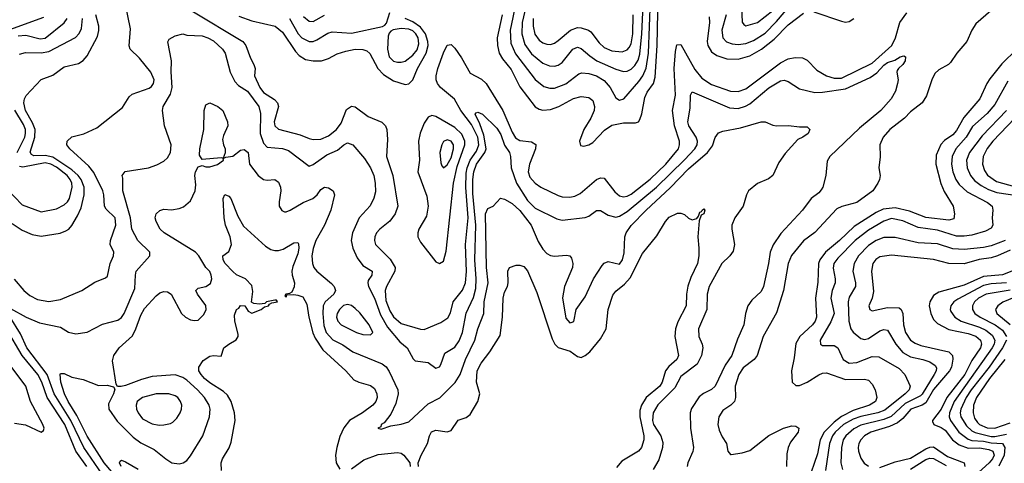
# Model space of a CAD drawing. Header units: inches. Extents: x 501365 to 657855, y 482276 to 547543.
# Tile 383 of 656: x 581798 to 586939, y 504167 to 506484. Entities that reach past the tile are written whole.
import ezdxf

# ---------------------------------------------------------------- set-up
doc = ezdxf.new("R2010")
doc.units = ezdxf.units.IN
doc.header["$MEASUREMENT"] = 0
doc.layers.add('A5580', color=7, linetype='Continuous')

msp = doc.modelspace()

# ---------------------------------------------------------------- linework, layer by layer
at = {"layer": 'A5580', "color": 5}
for points, elevation in [([(584316.9, 506510), (584291.5, 506390), (584292.7, 506350), (584301.8, 506310), (584319.5, 506279.5), (584363.6, 506223.6), (584410, 506133.1), (584489.3, 506029.3), (584510, 506016.8), (584530, 506011.7), (584570, 506015.2), (584613.8, 506030), (584690, 506072.7), (584730, 506083.6), (584770, 506077.6), (584790, 506062), (584800.1, 506030), (584796.8, 506010), (584779.6, 505970), (584743.7, 505910), (584720.9, 505850), (584727, 505827), (584743.9, 505823.9), (584770, 505830.1), (584790, 505842.9), (584852.3, 505907.7), (584890, 505933.8), (584950, 505946.2), (585014.3, 505945.7), (585028.9, 505951.1), (585036.7, 505963.3), (585047.2, 505992.8), (585061.7, 506078.3), (585075, 506105), (585108, 506150), (585116.9, 506183.1), (585125.8, 506350), (585131, 506610)], 2120), ([(584449.8, 506590), (584421.7, 506470), (584419.3, 506410), (584434.7, 506354.7), (584470, 506306), (584530, 506256.9), (584563.6, 506243.6), (584590, 506241.5), (584610, 506246.5), (584630, 506260.1), (584686.3, 506330), (584710, 506340.8), (584730, 506333.5), (584774.7, 506294.7), (584811.8, 506270), (584910, 506225.1), (584950, 506213.2), (584970, 506214.7), (584990, 506225.6), (585010, 506245.1), (585027.2, 506272.8), (585036, 506304), (585046.2, 506410), (585056.2, 506636.2)], 2160), ([(581768.7, 505128.7), (581818.5, 505070), (581850, 505043.5), (581890, 505022.1), (581950, 505012.2), (582010, 505023), (582122.9, 505070), (582190, 505112.7), (582245.1, 505134.9), (582255.8, 505144.2), (582270.6, 505210), (582287.6, 505250), (582289.8, 505270), (582270.6, 505310.6), (582271.7, 505330), (582299.3, 505410), (582296.3, 505450), (582250, 505493.7), (582239.9, 505510), (582237.2, 505570), (582232, 505590), (582185.5, 505685.5), (582159.5, 505719.5), (582059.9, 505810), (582044.1, 505830), (582044.8, 505850), (582070, 505871.6), (582132.5, 505887.5), (582200.1, 505919.9), (582334.1, 506025.9), (582370, 506080.9), (582384.6, 506095.4), (582473, 506127), (582485.2, 506134.8), (582496.1, 506150), (582500.2, 506170), (582483.3, 506210), (582423.4, 506283.4), (582375, 506330), (582370, 506347.6), (582375.5, 506435.5), (582348, 506572)], 2080), ([(584388.9, 506570), (584358.9, 506430), (584361.9, 506361.9), (584386.6, 506306.6), (584490, 506172.1), (584535.5, 506135.5), (584565.9, 506125.9), (584590, 506126), (584650, 506149), (584718.1, 506201.9), (584732.9, 506207.1), (584770, 506203.8), (584810.1, 506190.1), (584850, 506166.9), (584881.8, 506130), (584910, 506075.2), (584930, 506063.2), (584952.8, 506070), (585030, 506161.5), (585051.9, 506190), (585069, 506231), (585081.4, 506310), (585091.7, 506590)], 2140), ([(585486.5, 506510), (585463.8, 506430), (585470.1, 506390.1), (585488.9, 506368.9), (585517.4, 506357.4), (585550, 506354), (585590, 506359.5), (585630, 506374.8), (585690, 506414.3), (585750, 506474.7), (585830, 506569.3)], 2140), ([(581758.8, 505418.8), (581810, 505385.3), (581862.2, 505362.2), (581910, 505353.4), (582008.9, 505368.9), (582039.4, 505380.6), (582054, 505390), (582070, 505409.2), (582100, 505460), (582118.4, 505501.6), (582135.1, 505570), (582133.6, 505610), (582117.9, 505650), (582103.4, 505670), (582070, 505700.7), (581970, 505766.1), (581930, 505774.8), (581872.2, 505772.2), (581860.1, 505780.1), (581853, 505793), (581876.9, 505870), (581878, 505910), (581865.3, 505945.3), (581828.7, 506010), (581819.1, 506050), (581822.3, 506070), (581832, 506088), (581910, 506171.6), (581970, 506193.7), (582030, 506237.7), (582104, 506256), (582130, 506271.1), (582150, 506294.7), (582204, 506396), (582211.5, 506428.5), (582210.4, 506449.6), (582196.1, 506510)], 2120), ([(582696.8, 506530), (582963.4, 506370), (582979.1, 506350), (583003.6, 506283.6), (583021, 506250), (583027.2, 506230), (583024.7, 506190), (583051.5, 506130), (583070, 506104.3), (583127.5, 506067.5), (583143.7, 506050), (583148.5, 506030), (583126.3, 505950), (583130.2, 505930), (583150, 505913.1), (583262.7, 505882.7), (583310, 505863), (583330, 505858.5), (583370, 505860.8), (583410, 505877.7), (583452.7, 505910), (583476.8, 505943.2), (583505, 506015), (583530, 506032.9), (583550, 506029.4), (583617.9, 505977.9), (583688.1, 505948.1), (583707.5, 505930), (583714.4, 505910), (583718, 505858), (583712.5, 505770), (583746.2, 505670), (583772.1, 505510), (583757.9, 505470), (583730, 505431.3), (583678.6, 505390), (583660.8, 505370), (583651.9, 505350), (583650.1, 505330), (583656.1, 505310), (583732.9, 505232.9), (583757.8, 505190), (583757.5, 505170), (583712.8, 505090), (583706.1, 505070), (583710, 505018), (583730, 504963.6), (583750, 504932.2), (583790, 504897.7), (583890, 504867), (583910, 504865.7), (583997.6, 504902.4), (584032.9, 504927.1), (584047.9, 504952.1), (584061.7, 505010), (584110, 505071.5), (584126.2, 505110), (584130.9, 505169.1), (584125.3, 505310), (584138.8, 505450), (584127.3, 505607.3), (584130, 505682), (584134.7, 505710), (584149.9, 505749.9), (584182.6, 505797.4), (584194.7, 505830), (584189.7, 505870), (584157.4, 505937.4), (584101.8, 506010), (584068.6, 506068.6), (583995.1, 506130), (583979.3, 506150), (583972.7, 506170), (583972.1, 506190), (583980.8, 506230), (584010, 506310.2), (584030, 506350.2), (584050, 506354.4), (584070, 506334.9), (584105.4, 506285.4), (584150, 506205.2), (584210, 506174), (584233.9, 506150), (584320.4, 506010), (584370, 505895.9), (584387.6, 505867.6), (584410, 505853.8), (584470, 505846.6), (584493, 505833), (584491.3, 505810), (584459.5, 505730), (584452.9, 505690), (584462.1, 505662.1), (584490, 505630.2), (584519, 505610), (584610, 505565.8), (584630, 505559.2), (584670, 505556.8), (584697.5, 505562.5), (584724, 505576), (584810, 505649.4), (584830, 505658.6), (584850, 505657.2), (584905.2, 505585.2), (584930, 505564.3), (584950, 505559.3), (584970, 505562.8), (584990, 505573.3), (585090, 505651.3), (585171.5, 505730), (585237.4, 505810), (585243.9, 505830), (585244, 505850), (585216.8, 505930), (585206.4, 506010), (585222.9, 506090), (585216, 506230), (585221.6, 506318.5), (585230, 506353.2), (585250, 506354.5), (585323.3, 506223.3), (585359.3, 506179.3), (585410, 506145.2), (585510, 506110.1), (585550, 506108.8), (585590, 506123.1), (585770, 506258.1), (585810, 506279.4), (585847.2, 506287.2), (585885.5, 506285.5), (585910, 506273), (585961.2, 506221.2), (586011.6, 506190), (586050, 506179), (586090, 506178.5), (586250, 506257.5), (586351.6, 506350), (586370.7, 506390), (586393, 506470), (586430, 506520.6)], 2080), ([(583205.8, 506490), (583251.6, 506410), (583270.2, 506390), (583310, 506369.6), (583330, 506370.7), (583350, 506378.1), (583406.1, 506413.9), (583430, 506420.9), (583530, 506413.5), (583691.7, 506448.3), (583705.1, 506454.9), (583713.2, 506466.8), (583730, 506521.7)], 2140), ([(583280, 506500.1), (583310, 506476.6), (583330, 506475.3), (583390, 506507.8)], 2160), ([(584479.9, 506490), (584478.4, 506450), (584488.2, 506408.2), (584510, 506377.2), (584530, 506362.5), (584550, 506355.5), (584570, 506354.7), (584590, 506361), (584610, 506374.7), (584674.5, 506430), (584710, 506442.7), (584730, 506441.6), (584767.9, 506430), (584780.8, 506420.8), (584823, 506363), (584850, 506338.8), (584890, 506322.2), (584943, 506317), (584970, 506326.7), (584980.4, 506339.6), (584990, 506357.7), (585000.1, 506410), (585001.7, 506510)], 2180), ([(585398.7, 506498.7), (585399.9, 506470), (585388.3, 506370), (585391.7, 506350), (585410, 506315.9), (585437.4, 506297.4), (585490, 506279.9), (585550, 506277.7), (585610, 506296), (585670.6, 506329.4), (585738.4, 506381.6), (585810, 506457.2), (585890, 506518.9)], 2120), ([(586868.5, 506530), (586790, 506462), (586770.1, 506429.9), (586743.8, 506370), (586691.6, 506308.4), (586659.1, 506260.9), (586647.6, 506250), (586597.7, 506222.3), (586577.3, 506202.7), (586560.6, 506170), (586533.7, 506086.3), (586510, 506050.7), (586450, 506002.9), (586418.5, 505970), (586342.2, 505910), (586306, 505870), (586290.2, 505830), (586291.5, 505768.5), (586284.2, 505710), (586291.5, 505670), (586287.8, 505650), (586279.7, 505630), (586252.3, 505590), (586168.5, 505530), (586090.9, 505509.1), (586064.6, 505495.4), (585950, 505372.2), (585890, 505328.6), (585827.6, 505252.4), (585811.4, 505210), (585786.9, 505070), (585750, 504953.3), (585680.1, 504830), (585648.7, 504730), (585632.8, 504710), (585575, 504665), (585552.7, 504630), (585534.1, 504570), (585536.1, 504510), (585530.2, 504490), (585511.4, 504470), (585470, 504442.4), (585448.6, 504410), (585444, 504370), (585450, 504340.5), (585465.3, 504305.3), (585489, 504270), (585494.9, 504230), (585510, 504213.7), (585513.1, 504213.1), (585570, 504221.9), (585610, 504234.6), (585710, 504311.5), (585787.1, 504350), (585830, 504363), (585850, 504361.8), (585867.2, 504350), (585862.9, 504330), (585823.3, 504276.7), (585810.6, 504250), (585803.5, 504216.5), (585801.3, 504150)], 2080), ([(585567.7, 506550), (585571.1, 506471.1), (585578.6, 506458.5), (585590, 506452.7), (585650, 506469.1), (585730, 506531.9)], 2160), ([(585944.8, 506524.8), (586090, 506476.5), (586110, 506472), (586130, 506474), (586153, 506490)], 2120), ([(581687.6, 506412.4), (581923.5, 506496.5)], 2180), ([(581790, 506399), (581830, 506403.3), (581904.1, 506384.1), (581930, 506388.4), (582030, 506468.1), (582045, 506490)], 2160), ([(581796.6, 506303.4), (581827.3, 506312.7), (581910, 506311.1), (581950, 506317.9), (582089.2, 506390.8), (582108.2, 506411.8), (582121.3, 506438.7), (582126, 506490)], 2140), ([(582942.6, 506502.6), (583010, 506479), (583131.8, 506450), (583170, 506418.9), (583237.6, 506317.6), (583257.3, 506297.3), (583290, 506277), (583330, 506268.4), (583373.2, 506270), (583410, 506280.9), (583454.9, 506305.1), (583500.2, 506319.8), (583550, 506329.3), (583590, 506328.6), (583610, 506322.2), (583626.7, 506306.7), (583667.5, 506230), (583698, 506198), (583750, 506165.2), (583810, 506146.4), (583830, 506148.6), (583850.8, 506170), (583875.2, 506230), (583921, 506310), (583930, 506348.8), (583929.3, 506370), (583916, 506410), (583890, 506444.8), (583850, 506472.9), (583811, 506491)], 2120), ([(581750, 504974.9), (581830.9, 504930.9), (581900.6, 504900.6), (582010, 504877.7), (582051.8, 504851.8), (582090, 504842.6), (582150, 504851.6), (582230, 504894.5), (582310, 504914.5), (582330, 504929.3), (582343.4, 504950), (582399.1, 505080.9), (582401.9, 505150), (582406.6, 505170), (582477.6, 505250), (582477.2, 505270), (582415.2, 505330), (582383.9, 505390), (582376.1, 505450), (582335.8, 505590), (582337.1, 505657.1), (582332.7, 505670), (582348.4, 505691.6), (582470, 505711), (582514.6, 505725.4), (582550, 505744.9), (582570, 505761.7), (582585.8, 505790), (582588.1, 505830), (582553.6, 505930), (582543.1, 506010), (582547.2, 506030), (582585.4, 506094.6), (582593.7, 506130), (582588.9, 506211.1), (582590.8, 506269.2), (582571.1, 506368.9), (582578.3, 506381.7), (582610, 506399.5), (582650, 506410.4), (582670, 506403), (582750, 506400.4), (582780.7, 506390), (582810, 506373.4), (582856.1, 506330), (582870.2, 506310), (582896.4, 506210), (582920.5, 506160.5), (582940, 506140), (582987.7, 506110), (583047.2, 506030), (583054.4, 505994.4), (583053.7, 505890), (583070, 505839.7), (583090, 505818.3), (583170, 505810.6), (583200.9, 505800.9), (583310, 505719.7), (583330, 505727.1), (583401.9, 505778.1), (583457.6, 505802.4), (583490, 505831.3), (583510, 505840.5), (583536.9, 505830), (583599.1, 505759.1), (583630, 505710.3), (583647, 505670), (583654.4, 505630), (583655.7, 505584.3), (583647.3, 505552.7), (583627.7, 505512.3), (583570.7, 505450), (583535.1, 505370), (583527.9, 505330), (583537.2, 505290), (583560.7, 505240.6), (583590, 505199.6), (583638, 505170), (583636.1, 505150), (583617.7, 505122.3), (583615.3, 505110), (583619.3, 505090), (583650, 505030.2), (583681.9, 504941.9), (583718.2, 504878.2), (583782.1, 504802.1), (583821.3, 504770), (583852.4, 504712.4), (583862.8, 504702.7), (583930, 504694), (583970, 504663.8), (583990, 504670.2), (583997.4, 504682.6), (584017.3, 504742.7), (584070, 504773.6), (584092.8, 504807.3), (584109.3, 504850.7), (584129.3, 504950.7), (584166.8, 505033.2), (584179.5, 505080.5), (584182, 505130), (584173.8, 505230), (584180.2, 505410), (584163.5, 505576.5), (584163.4, 505650), (584168.6, 505690), (584183.3, 505730), (584226, 505790), (584233.6, 505810), (584221.8, 505881.8), (584200.9, 505940.9), (584176.2, 505990), (584181.6, 505998.4), (584190, 506001.3), (584215, 505990), (584290, 505917.8), (584310, 505883.6), (584329.1, 505829.1), (584354.8, 505790), (584361, 505770), (584364.4, 505710), (584392.3, 505630), (584450, 505539.8), (584490, 505500.4), (584603.3, 505443.3), (584630, 505437.7), (584749.9, 505450.1), (584770, 505457.5), (584810, 505487.2), (584830, 505487.5), (584870, 505463), (584910, 505453.4), (584930, 505458.3), (584970, 505482.9), (585123.5, 505610), (585270, 505751.9), (585323.5, 505810), (585334.7, 505830), (585337.4, 505850), (585329.9, 505870), (585291.3, 505930), (585287.4, 505950), (585298.6, 506021.4), (585300.2, 506090), (585310, 506107.6), (585503.8, 506023.8), (585550, 506020.3), (585588.2, 506031.8), (585610, 506044.6), (585710, 506127.7), (585770, 506164.2), (585790, 506167.4), (585810, 506161.3), (585870, 506123.8), (585950, 506103), (585990, 506104.7), (586110, 506123.6), (586238.1, 506181.9), (586274.2, 506205.8), (586310, 506246.2), (586330, 506260.5), (586367.7, 506272.3), (586396, 506290), (586414.8, 506294.8), (586424, 506290), (586421.1, 506270), (586410, 506249.4), (586386, 506230), (586380.5, 506219.5), (586377.3, 506210), (586384.4, 506170), (586381.3, 506150), (586370.3, 506110), (586349.1, 506070), (586294.2, 506010), (586183.2, 505916.8), (586028.9, 505770), (586014.2, 505745.8), (586006.8, 505670), (585991.3, 505610), (585983.8, 505596.2), (585970, 505579.8), (585930.1, 505549.9), (585886, 505490), (585773.1, 505366.9), (585731.6, 505308.4), (585716.4, 505270), (585708.2, 505210), (585681.7, 505090), (585670, 505064.8), (585620.1, 505019.9), (585600.2, 504990), (585587.1, 504950), (585579.7, 504890), (585545.4, 504814.6), (585516.8, 504730), (585481.1, 504678.9), (585430.1, 504569.9), (585410, 504552.6), (585367.8, 504532.2), (585346.1, 504514), (585306.7, 504453.3), (585299.2, 504430), (585301, 504350), (585315.5, 504250), (585312, 504228), (585286.5, 504170), (585283.9, 504150)], 2060), ([(587003.9, 506330), (586926.5, 506253.5), (586864.4, 506175.6), (586848.3, 506150), (586811.9, 506070), (586727.6, 505972.4), (586690, 505905), (586670, 505882.4), (586627, 505853), (586607.3, 505832.7), (586583.9, 505776.1), (586582, 505730), (586607.9, 505627.9), (586626.1, 505586.1), (586672.2, 505510), (586678.9, 505470), (586675.5, 505444.5), (586650, 505436.7), (586530, 505450.5), (586443.6, 505483.6), (586370, 505501.1), (586306, 505494), (586270, 505477.2), (586156, 505404), (586078.1, 505330), (586005, 505270), (585976.3, 505230), (585968.9, 505211.1), (585966.1, 505113.9), (585954, 505030), (585959.4, 504930), (585951.8, 504910), (585936.9, 504890), (585871.2, 504830), (585850, 504792.1), (585842, 504718), (585827.7, 504650), (585831.1, 504591.1), (585850, 504574), (585870, 504574.2), (585910, 504590.1), (585970, 504628.9), (585990, 504638.1), (586010, 504640.1), (586110, 504605), (586210, 504607), (586230, 504601.2), (586250, 504581.1), (586264.1, 504550), (586274.4, 504510), (586266.8, 504490), (586235.2, 504470), (586150, 504442.3), (586088.4, 504411.5), (586050, 504381.7), (585999.4, 504330), (585977.4, 504290), (585963, 504217), (585913.8, 504070)], 2120), ([(586957.5, 506162.5), (586890, 506041), (586850, 505994.9), (586774.1, 505925.9), (586740.9, 505870), (586685.6, 505810), (586666.8, 505770), (586664.2, 505730), (586670.1, 505690), (586686.7, 505650), (586703.3, 505623.3), (586745.5, 505585.5), (586851.4, 505530), (586875.2, 505510), (586879.7, 505490), (586875.9, 505450), (586880.2, 505410), (586870, 505395.8), (586840.4, 505379.6), (586770, 505359), (586730, 505352.8), (586690, 505352.6), (586590, 505384.5), (586490, 505398.9), (586410, 505432.7), (586350, 505445.2), (586310, 505432.3), (586230, 505384.7), (586161.3, 505330), (586070, 505239.3), (586049.6, 505210), (586045.9, 505185.9), (586056.9, 505130), (586056.1, 505110), (586040.3, 505070), (586034.3, 505030), (586051.5, 504950), (586034.2, 504905.8), (585977.2, 504810), (585978.7, 504790), (585990, 504782), (586050, 504782.4), (586070, 504770.9), (586097.8, 504710), (586130, 504690.7), (586170, 504694), (586250, 504725.4), (586283.4, 504723.4), (586390, 504661.8), (586419.2, 504630), (586447.9, 504570), (586443.2, 504550), (586421.9, 504530), (586314.7, 504445.3), (586278.5, 504430), (586190, 504411.6), (586150, 504398.2), (586099.9, 504370), (586056.2, 504330), (586041.3, 504310), (586027.1, 504270), (586005.9, 504130)], 2140), ([(581783.7, 505790), (581823.9, 505870), (581828.8, 505890), (581827.3, 505910), (581817, 505937), (581771.9, 506011.9)], 2140), ([(586950.8, 506010), (586822.9, 505877.1), (586757.3, 505790), (586742.3, 505750), (586744.9, 505710), (586762.1, 505670), (586784.2, 505644.2), (586817.7, 505617.7), (586856.7, 505596.7), (586901.1, 505581.1), (587030, 505562.3)], 2160), ([(582330, 504062.5), (582238.2, 504170), (582150, 504309), (582096.9, 504416.9), (582050.3, 504490), (582031.9, 504530), (582011.9, 504590), (582008.5, 504631.5), (582010, 504635.5), (582030, 504636.5), (582070, 504616.1), (582130, 504605.3), (582210, 504573.1), (582254.6, 504574.6), (582287.3, 504567.3), (582294.8, 504554.8), (582287.4, 504530), (582261.8, 504478.2), (582263, 504450), (582307.3, 504387.3), (582390, 504303.8), (582430, 504274.2), (582499.9, 504239.9), (582560.2, 504190), (582592.7, 504170), (582630, 504164), (582651.2, 504168.8), (582670, 504180.9), (582690, 504205.7), (582753.3, 504310), (582789.1, 504410), (582792.6, 504450), (582787.1, 504470), (582762.5, 504510), (582726.1, 504550), (582670, 504600.8), (582650, 504615), (582610, 504628.6), (582490, 504620.4), (582434.6, 504605.4), (582350, 504574.2), (582328.1, 504568.1), (582308.7, 504568.7), (582301.2, 504581.2), (582282, 504702), (582289.8, 504730), (582316.5, 504770), (582386.8, 504833.2), (582405, 504870), (582430, 504940.2), (582450, 504975.2), (582510, 505041.7), (582530, 505056.9), (582550, 505064.4), (582570, 505063.2), (582588.7, 505050), (582643.2, 504950), (582663.9, 504930), (582690, 504916.8), (582710, 504912.5), (582730, 504915.2), (582757.2, 504942.8), (582772.2, 504967.8), (582770, 504990.9), (582725.8, 505050), (582717.4, 505070), (582730, 505082.6), (582770, 505090.2), (582793.9, 505106.1), (582800.6, 505130), (582798.3, 505150), (582790, 505168.3), (582769.9, 505189.9), (582733.6, 505250), (582715.4, 505270), (582552.5, 505370), (582531.6, 505390), (582509.8, 505430), (582506, 505450), (582510, 505470.7), (582530, 505487.3), (582550, 505494.8), (582590, 505490.8), (582630, 505497.3), (582653.1, 505506.9), (582690, 505537.3), (582714.7, 505590), (582717.7, 505622.3), (582712.4, 505670), (582715.4, 505690), (582730, 505715.5), (582750, 505722), (582770, 505715.5), (582790, 505716.4), (582830, 505727.2), (582862, 505750), (582860.4, 505759.6), (582874, 505766), (582910, 505770.8), (582950, 505802.8), (582970, 505805.5), (582990, 505790.6), (582998.5, 505730), (583042.6, 505670), (583070, 505650.2), (583090, 505645.4), (583130, 505648.9), (583150, 505634.9), (583159.7, 505610), (583161.4, 505590), (583152.1, 505532.1), (583153.4, 505510), (583166.6, 505486.6), (583181.1, 505481.1), (583190, 505480.2), (583210, 505489.4), (583278.5, 505530), (583329.1, 505550.9), (583350.4, 505569.6), (583370, 505596.5), (583390, 505608.9), (583410, 505605.7), (583434.9, 505590), (583442, 505570), (583422.8, 505490), (583389.1, 505410), (583343.3, 505330), (583330, 505289.7), (583323.6, 505250), (583326.6, 505210), (583334.2, 505190), (583350.1, 505170), (583426.2, 505106.2), (583439.8, 505090), (583447, 505070), (583438.8, 505050), (583392.1, 505010), (583381.9, 504990), (583380.2, 504950), (583386.6, 504886.6), (583397.3, 504850), (583432.5, 504812.5), (583485, 504785), (583536.5, 504750), (583690, 504686.3), (583710.8, 504670.8), (583727, 504647), (583771.6, 504551.6), (583774.3, 504530), (583761.2, 504478.8), (583736.1, 504423.9), (583701.4, 504378.6), (583686, 504370), (583682.8, 504357.2), (583667.3, 504350), (583686, 504346), (583736.6, 504363.4), (583790, 504371.3), (583830, 504383.5), (583930, 504477.8), (583991.7, 504508.3), (584071.2, 504588.8), (584098, 504630), (584125.8, 504710), (584174.6, 504810), (584190.4, 504870), (584220.8, 504950), (584223.4, 505010), (584244.5, 505110), (584235, 505190), (584230.8, 505470), (584242.8, 505497.2), (584270, 505510.4), (584308.4, 505551.6), (584330, 505547.2), (584370, 505523.2), (584410, 505488.3), (584467.9, 505410), (584506, 505326), (584530, 505286), (584550, 505263.2), (584570, 505252.3), (584590, 505249.1), (584653.8, 505253.8), (584670.2, 505250.2), (584678.4, 505238.4), (584686.5, 505210), (584684.7, 505190), (584642.8, 505090), (584632.1, 505032.1), (584650, 504925.5), (584670, 504901.1), (584677.5, 504902.5), (584691.5, 504908.5), (584704.2, 504970), (584750, 505035.8), (584794.2, 505130), (584839.1, 505200.9), (584850, 505211.7), (584870, 505220.9), (584930, 505208), (584946, 505230), (584953.8, 505266.2), (584958.2, 505350), (584964.2, 505370), (584990, 505408.8), (585069.1, 505490), (585194.5, 505605.5), (585290, 505705.1), (585389.5, 505790), (585414.9, 505825.1), (585430, 505868.5), (585447.7, 505892.3), (585470, 505902), (585561.4, 505918.6), (585670.3, 505950.3), (585690.3, 505950.3), (585730, 505933), (585750.4, 505930.3), (585811.8, 505931.8), (585870, 505923.7), (585910, 505924.9), (585923.7, 505910), (585914.7, 505890), (585886.4, 505870), (585861.1, 505858.9), (585795.1, 505784.9), (585762, 505738), (585730, 505669.8), (585707.9, 505652.1), (585650, 505629.1), (585603.8, 505590), (585592.7, 505570), (585576.5, 505510), (585531.4, 505448.6), (585516.9, 505410), (585515.9, 505390), (585531.2, 505310), (585524.1, 505275.9), (585506.9, 505250), (585463.5, 505210), (585398.3, 505090), (585388.3, 505050), (585385.1, 504970), (585342.7, 504870), (585344.1, 504830), (585361.8, 504790), (585365.5, 504770), (585357.4, 504730), (585334.7, 504685.3), (585250, 504620.7), (585218.6, 504561.4), (585130, 504472.6), (585106.3, 504430), (585102.3, 504390), (585106.6, 504370), (585145.9, 504310), (585155.6, 504275.6), (585153.6, 504250), (585135.6, 504184.4), (585105.4, 504134.6)], 2040), ([(586993.5, 505970), (586878.7, 505850), (586849.2, 505810.8), (586828.9, 505770), (586824.8, 505730), (586835.8, 505695.8), (586851.5, 505671.5), (586899.2, 505639.2), (586993.4, 505613.4)], 2180), ([(581730, 505599.8), (581810, 505517.2), (581910, 505481.3), (581990, 505495.6), (582030, 505517.5), (582047.1, 505532.9), (582057.6, 505550), (582071.3, 505610), (582069.9, 505630), (582061.8, 505650), (582046.4, 505670), (581990, 505713.8), (581959.6, 505730), (581930, 505736.1), (581813.5, 505713.5), (581797.1, 505717.1)], 2140), ([(582851.3, 504130), (582849.8, 504170), (582856.5, 504190), (582892.1, 504247.9), (582901.8, 504278.2), (582922.1, 504390), (582918.7, 504430), (582901.3, 504490), (582883.2, 504523.2), (582862.7, 504542.7), (582790, 504587.9), (582763.2, 504610), (582744.7, 504630), (582733.8, 504650), (582732.8, 504670), (582756, 504704), (582790, 504726), (582810.5, 504730.5), (582850, 504727.3), (582863.7, 504770), (582889.4, 504790), (582928.9, 504811.1), (582938.5, 504830), (582937.8, 504842.2), (582920.9, 504910), (582919.5, 504940.5), (582929.5, 504970), (582942.7, 504977.3), (582950, 504990.7), (582974, 504990), (582990, 504962), (583010, 504951.3), (583059.3, 504970), (583075.8, 504984.2), (583097.2, 504990), (583101.5, 504998.5), (583115.1, 505004.9), (583144, 505010), (583139.3, 505019.3), (583130, 505019.3), (583086, 505010), (583078, 505002), (583050, 504998.4), (583020.9, 505000.9), (583008.4, 505008.4), (583014.9, 505065.1), (583010, 505095.1), (582977, 505130), (582930, 505151.1), (582910, 505168.3), (582870.8, 505210), (582860.3, 505230), (582858.7, 505250), (582890, 505272.7), (582903.1, 505310), (582896.4, 505350), (582872.5, 505410), (582865.5, 505450), (582859.5, 505550), (582869.5, 505570.5), (582890, 505562.6), (582901, 505550), (582937.1, 505457.2), (582966.5, 505406.5), (583081.5, 505301.5), (583110, 505284.6), (583130, 505278.7), (583150, 505279.4), (583174.1, 505285.9), (583230, 505319.1), (583250, 505319.5), (583253.4, 505313.4), (583255, 505290), (583250, 505260.7), (583224.7, 505195.3), (583219.3, 505170), (583220.6, 505150), (583232.4, 505110), (583231.5, 505088.5), (583219, 505061), (583206.7, 505053.3), (583186.8, 505050), (583182, 505042), (583190, 505034), (583192.9, 505047.1), (583230, 505048.6), (583250, 505046.1), (583275.7, 505035.7), (583298, 504998), (583308.4, 504930), (583328.2, 504848.2), (583340.7, 504820.7), (583380.2, 504760.2), (583500.2, 504650), (583542.7, 504602.7), (583568, 504590), (583630, 504573.8), (583650, 504557.3), (583663.5, 504530), (583664.8, 504510), (583658, 504490), (583642, 504470), (583587.5, 504430), (583519.6, 504390), (583490, 504352.2), (583470, 504306.9), (583453.3, 504250), (583446.8, 504210), (583450.2, 504170), (583470, 504136.9)], 2020), ([(583881, 504150), (583878.5, 504170), (583894.5, 504210), (583928, 504270), (583937.5, 504310), (583948.2, 504331.8), (583970, 504339.3), (584030, 504331.2), (584050, 504339), (584087.2, 504392.8), (584130, 504406.8), (584150, 504422.5), (584189.9, 504490), (584199.7, 504530), (584183.4, 504590), (584187.1, 504650), (584207.5, 504690), (584253.5, 504750), (584306.1, 504833.9), (584318.4, 504930), (584322.3, 505030), (584330, 505061.6), (584344.4, 505090), (584348.4, 505110), (584346.2, 505170), (584356, 505190), (584390, 505202), (584410, 505202), (584430, 505194.9), (584450, 505172.2), (584498.7, 505058.7), (584577.9, 504817.9), (584591.7, 504790), (584610, 504771.7), (584672.4, 504752.4), (584710, 504724.7), (584730, 504720.2), (584750, 504729.4), (584774.6, 504750), (584830, 504816.9), (584859.9, 504870), (584871.3, 504970), (584895, 505045), (584910, 505066.5), (584956.8, 505103.2), (584985.1, 505134.9), (585050, 505263.7), (585124.2, 505355.8), (585170, 505430.6), (585190, 505452.7), (585233.4, 505473.4), (585250, 505474), (585270, 505467.3), (585290, 505447.3), (585310, 505438), (585333.6, 505446.4), (585342.7, 505457.3), (585350, 505478.8), (585358.6, 505481.4), (585361.2, 505490), (585370, 505496.3), (585375.5, 505490), (585370.2, 505470), (585356.8, 505463.2), (585346.4, 505433.6), (585339.2, 505350), (585345, 505290), (585343.8, 505250), (585337.6, 505210), (585302.2, 505137.8), (585287.2, 505092.8), (585279.6, 505050), (585278.7, 504990), (585234.3, 504905.6), (585221.6, 504870), (585218.6, 504830), (585237.5, 504730), (585228.7, 504710), (585187.5, 504672.5), (585170.1, 504650), (585152.6, 504590), (585139.9, 504570), (585069.8, 504510.2), (585044.6, 504470), (585036.4, 504443.6), (585035.3, 504410), (585057.3, 504310), (585057.8, 504290), (585044.8, 504250), (585028.5, 504230), (584942.5, 504177.5), (584914.1, 504145.9)], 2020), ([(586943.8, 505330), (586870, 505302.6), (586830, 505293.9), (586730, 505283.5), (586670, 505286.8), (586590, 505313.3), (586490, 505318.6), (586370, 505346.2), (586310, 505345.7), (586270, 505331.6), (586230, 505304.8), (586177.1, 505250), (586155.3, 505210), (586148.6, 505170), (586162.4, 505110), (586161.8, 505090), (586130, 505035.6), (586124.6, 505010), (586127.5, 504910), (586138.7, 504870), (586150, 504852.8), (586190, 504819.2), (586210, 504813.4), (586230, 504819.5), (586290, 504858.2), (586310, 504866.1), (586330, 504862.7), (586373.1, 504790), (586410, 504746.4), (586450, 504722.7), (586514.4, 504710), (586550, 504697), (586578.2, 504678.2), (586585.5, 504665.5), (586584.2, 504650), (586573.3, 504630), (586511.1, 504528.9), (586500.9, 504519.1), (586420.8, 504479.2), (586348.7, 504411.3), (586310, 504395.4), (586190, 504366.5), (586153.6, 504346.4), (586112.3, 504310), (586097.4, 504290), (586088.3, 504250), (586085.3, 504170), (586094.9, 504134.9)], 2160), ([(586970, 505280.5), (586903.2, 505250), (586870, 505239.9), (586808.4, 505231.6), (586730, 505209.3), (586650, 505210.8), (586570, 505231.1), (586350, 505254.4), (586290, 505245.3), (586268.1, 505231.9), (586252.7, 505210), (586246.1, 505170), (586256.4, 505063.6), (586249.6, 505030.4), (586231.5, 504990), (586237.6, 504970), (586250, 504962.8), (586330, 504980.8), (586390, 504979.5), (586400.5, 504970), (586409.7, 504949.7), (586413.5, 504890), (586423.4, 504850), (586450, 504810.7), (586474, 504794), (586502.7, 504782.7), (586649.7, 504749.7), (586669.1, 504730), (586670.6, 504710.6), (586664, 504670), (586653.3, 504650), (586570, 504552.2), (586530, 504483.2), (586510, 504471.2), (586451.5, 504450), (586410, 504400.3), (586381.7, 504378.3), (586340.3, 504359.7), (586243, 504330), (586208.4, 504310), (586190.7, 504290), (586180.4, 504270), (586176.8, 504250), (586178.4, 504230), (586190, 504194.6), (586208, 504168), (586230, 504152.3)], 2180), ([(586978.2, 505170), (586930, 505151.5), (586830, 505143.1), (586730, 505097.1), (586598.3, 505061.7), (586570, 505044.1), (586550.1, 505010), (586547.4, 504990), (586555.1, 504950), (586570, 504917.7), (586590, 504897.1), (586650, 504865.3), (586750, 504845.4), (586790, 504831.8), (586814.8, 504810), (586820.4, 504790), (586814.5, 504770), (586770, 504704.7), (586732.7, 504630), (586639.2, 504510), (586609.8, 504450), (586563.6, 504390), (586564.7, 504384.7), (586571.9, 504370), (586610, 504354.3), (586630, 504340.2), (586669.2, 504289.2), (586703.9, 504263.9), (586750, 504246.8), (586810, 504248), (586858.6, 504238.6), (586880.1, 504230), (586885.9, 504210), (586878.1, 504190), (586860.5, 504170), (586750.5, 504070)], 2220), ([(586950, 505109.3), (586870, 505104.1), (586830, 505095.5), (586696.3, 505023.7), (586675.9, 505010), (586660.1, 504990), (586656.2, 504970), (586659.7, 504959.7), (586681.1, 504930), (586713.4, 504910), (586810, 504877.9), (586842.7, 504862.7), (586875.7, 504835.7), (586889.4, 504810), (586886.9, 504790), (586876.4, 504770), (586676.8, 504490), (586653.4, 504430), (586651.3, 504410), (586657.7, 504390), (586702.7, 504330), (586750, 504292.8), (586770, 504286.8), (586830, 504283), (586870, 504273.5), (586929.8, 504269.8), (586942.2, 504250), (586937.8, 504210), (586910, 504151.2)], 2240), ([(586970, 505071), (586845, 505050), (586804.6, 505030), (586783.7, 505010), (586773.7, 504990), (586772.4, 504970), (586784.8, 504950), (586812.6, 504930), (586891.5, 504890), (586930, 504861.6), (586951.3, 504830)], 2260), ([(587050, 505057.6), (586932.2, 505007.8), (586905.8, 504990), (586893.4, 504970), (586899.8, 504950), (586970, 504892.8)], 2280), ([(582227.8, 504110), (582132.5, 504250), (582065.3, 504390), (581977.9, 504530), (581941.3, 504630), (581835.4, 504770), (581802.5, 504842.5), (581747.8, 504930)], 2060), ([(582147.6, 504150), (582091.6, 504230), (582032.8, 504370), (581941.8, 504510), (581913.7, 504590), (581892.9, 504630), (581810.5, 504730), (581728.8, 504868.8)], 2080), ([(586950.9, 504810), (586930.3, 504770), (586860.7, 504670), (586766.9, 504550), (586740.8, 504510), (586712.7, 504450), (586708.9, 504430), (586712, 504410), (586742.1, 504362.1), (586770, 504336.5), (586787.4, 504327.4), (586870, 504307.8), (586890, 504306.9), (586950, 504319.1)], 2260), ([(586942.8, 504710), (586862.2, 504610), (586794.4, 504510), (586778.5, 504470), (586775.9, 504430), (586783.4, 504403.4), (586799.7, 504379.7), (586810, 504369.5), (586850, 504352.8), (586890, 504350.6), (586970, 504378.2)], 2280), ([(581770, 504376), (581827.7, 504367.7), (581910, 504328.9), (581921.3, 504338.7), (581924.8, 504350), (581919.2, 504370), (581854.1, 504490), (581829.4, 504570), (581752.6, 504672.6)], 2120), ([(586290, 504145.7), (586370, 504174.8), (586450, 504193.6), (586530, 504242.5), (586550, 504251.6), (586570, 504252.7), (586642.2, 504202.2), (586730.1, 504170), (586733.8, 504150)], 2180), ([(583530, 504138.8), (583594.2, 504185.8), (583670, 504213.1), (583770, 504223.7), (583790, 504220.3), (583803.8, 504210), (583835.3, 504170), (583836, 504150)], 2020), ([(586450, 504136.9), (586530, 504187.4), (586550, 504194), (586570, 504191.3), (586636.4, 504156.4)], 2160), ([(582327.9, 504150), (582319.7, 504170), (582322, 504178), (582330, 504183.1), (582350, 504175.5), (582416.9, 504136.9)], 2020)]:
    msp.add_lwpolyline(points, dxfattribs=dict(at, elevation=elevation))
for points, elevation in [([(583790, 506438.2), (583748.8, 506431.2), (583735, 506424.9), (583726.3, 506413.7), (583722.2, 506397.8), (583718.7, 506330), (583727.5, 506290), (583750, 506268.2), (583770, 506262), (583790, 506261.4), (583810, 506268.3), (583850, 506298.1), (583873.2, 506326.8), (583881.9, 506358.1), (583878.1, 506390), (583866.9, 506410), (583850, 506425.1), (583830, 506434.8)], 2140), ([(582859.6, 505760.4), (582850, 505762), (582750, 505754.5), (582736.1, 505776.1), (582738, 505810), (582758.9, 505910), (582760.5, 506010), (582770, 506039.1), (582789.8, 506050.2), (582833, 506030), (582858, 506010), (582882, 505950), (582884.4, 505930), (582861.4, 505878.6), (582857.5, 505857.5), (582861.6, 505830), (582870.7, 505809.3), (582871.3, 505788.7)], 2040), ([(583950, 505983.7), (583930, 505974.2), (583910, 505943.5), (583888.5, 505891.5), (583879.7, 505850), (583885.5, 505750), (583876, 505690), (583923, 505563), (583931.5, 505510), (583922.6, 505457.4), (583882.5, 505390), (583876.1, 505370), (583876.2, 505350), (583890, 505322.7), (583970, 505218.9), (583990, 505210.2), (584010, 505222.3), (584025.4, 505274.6), (584062.6, 505630), (584082.3, 505717.7), (584121.7, 505830), (584122.1, 505850), (584106.5, 505886.5), (584070, 505921.7), (583970, 505978.5)], 2120), ([(584030, 505855.9), (584010, 505847.4), (584001.3, 505830), (583992.2, 505790), (583996.2, 505736.2), (584001.5, 505721.5), (584010, 505710.4), (584030, 505725.8), (584050, 505762), (584063.9, 505810), (584063.2, 505830), (584050, 505849.8)], 2140), ([(583510, 504996.3), (583489.2, 504990.8), (583466.9, 504970), (583455.5, 504950), (583452.3, 504930), (583458.2, 504910), (583476.5, 504890), (583556.2, 504850), (583590, 504840.6), (583630, 504837.3), (583641.4, 504850), (583623, 504890), (583573.3, 504953.3), (583550, 504975.8), (583530, 504990.9)], 2060), ([(582510, 504530.4), (582439.5, 504510), (582411.8, 504490), (582405.5, 504470), (582408, 504450), (582415.8, 504430), (582439.8, 504399.8), (582490, 504373.2), (582525.7, 504365.7), (582550, 504367.1), (582585, 504375), (582597.7, 504382.3), (582617.6, 504402.4), (582635.3, 504430), (582642.9, 504450), (582643.7, 504470), (582638, 504490), (582622.7, 504510), (582610, 504519), (582577.2, 504530)], 2060)]:
    msp.add_lwpolyline(points, close=True, dxfattribs=dict(at, elevation=elevation))

doc.saveas('drawing.dxf')
